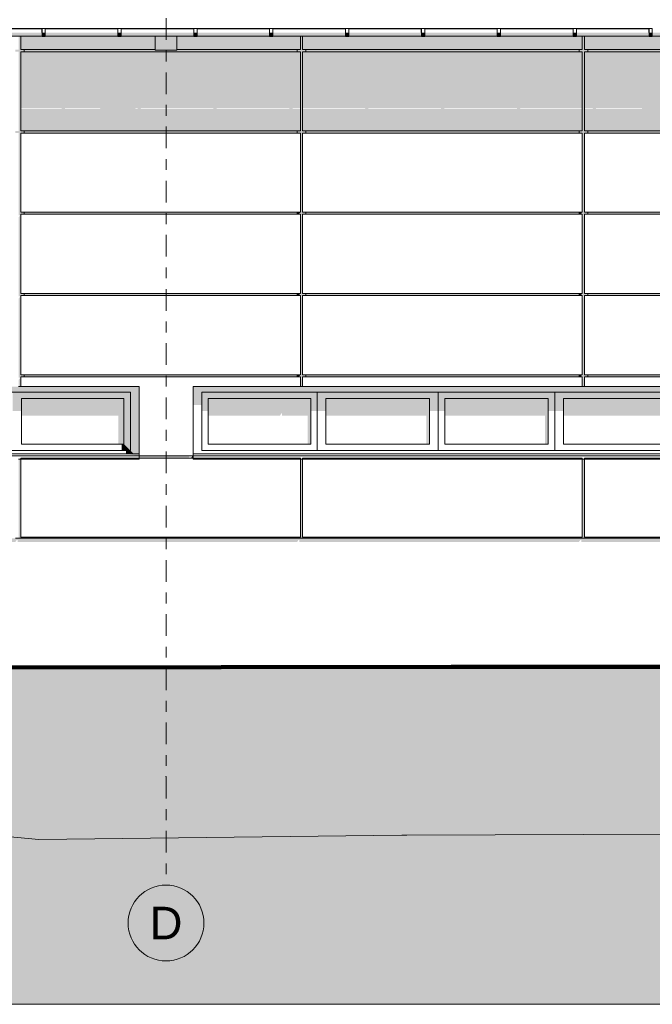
# Model space of a CAD drawing. Header units: metres. Extents: x -111 to -1, y -8 to 26.
# Tile 944 of 1056: x -34 to -28, y -3 to 6. Entities that reach past the tile are written whole.
import ezdxf
from ezdxf.enums import TextEntityAlignment as Align

# ---------------------------------------------------------------- set-up
doc = ezdxf.new("R2010")
doc.units = ezdxf.units.M
doc.header["$MEASUREMENT"] = 0
doc.linetypes.add('Raster', pattern=[0.4, 0.2, -0.1, 0, -0.1])
for name, color, linetype in [('10 Fassade', 7, 'Continuous'), ('10 Wand außen', 7, 'Continuous'), ('20 Träger', 7, 'Continuous'), ('30 Dachaufbau', 7, 'Continuous'), ('30 Dachentwässerung', 7, 'Continuous'), ('60 Auffüllung gesamt', 7, 'Continuous'), ('60 Gelände 2D Übersicht', 7, 'Continuous'), ('60 Gelände Hänle', 7, 'Continuous'), ('90 Achsraster', 7, 'Continuous'), ('94 Genehmigungsplanung Bemaßung', 7, 'Continuous')]:
    doc.layers.add(name, color=color, linetype=linetype)
doc.styles.add('ERSTELLTER_STIL_1', font='arial.ttf')
doc.styles.add('ERSTELLTER_STIL_2', font='arial.ttf')
doc.dimstyles.new('ERSTELLTER_STIL__1', dxfattribs={"dimtxt": 0.25, "dimasz": 0.19, "dimexe": 0.18, "dimexo": 0.1, "dimgap": 0, "dimtad": 1, "dimtih": 1, "dimtoh": 1, "dimzin": 0, "dimdsep": 46, "dimtxsty": 'ERSTELLTER_STIL_2', "dimblk": 'ARROWHEAD_6', "dimblk1": 'ARROWHEAD_6', "dimblk2": 'ARROWHEAD_6', "dimcen": 0.09, "dimclrd": 7, "dimclre": 7, "dimclrt": 7, "dimazin": 0, "dimtfac": 1, "dimtdec": 4, "dimtmove": 0, "dimatfit": 3, "dimfxl": 1, "dimtolj": 1, "dimtzin": 0, "dimarcsym": 0})
pattern_1 = [(45, (-27236.1321, 0), (-0.2121320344, 0.2121320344), []), (45, (-27236.2028, 0.0707), (-0.424264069, 0.424264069), []), (45, (-27236.2735, 0.1414), (-0.424264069, 0.424264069), []), (135, (-27236.34423, 0.21213), (0.07071067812, 0.07071067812), [0.3, -0.3])]

# ---------------------------------------------------------------- blocks, each defined once
blk = doc.blocks.new('Standard-Rastermarker[6]_1', base_point=(-32.7511, 10))
at = {"layer": '90 Achsraster', "color": 14, "linetype": 'Raster', "lineweight": 18, "true_color": 0xa80000}
for p, q in [((-32.7511, 9), (-32.7511, -1)), ((-32.7511, -1), (-32.7511, -2))]:
    blk.add_line(p, q, dxfattribs=at)
at = {"layer": '90 Achsraster', "color": 14, "linetype": 'Continuous', "lineweight": 18, "true_color": 0xa80000, "flags": 128}
blk.add_lwpolyline([(-32.7511, -2.7, 1), (-32.7511, -2, 1)], format="xyb", close=True, dxfattribs=at)
at = {"layer": '90 Achsraster', "color": 14, "linetype": 'Raster', "lineweight": 18, "true_color": 0xa80000}
blk.add_point((-32.7511, -1), dxfattribs=at)
blk.add_point((-32.7511, -1), dxfattribs=at)
at = {"layer": '90 Achsraster', "color": 14, "lineweight": 18, "true_color": 0xa80000, "style": 'ERSTELLTER_STIL_1'}
for tag, p in [('AC_MarkerText_1_0', (-32.7511, 10.5)), ('AC_MarkerText_1_1', (-32.7511, -2.2))]:
    blk.add_attdef(tag, text='', height=0.3, rotation=360, dxfattribs=at).set_placement(p, align=Align.TOP_CENTER)
blk = doc.blocks.new('*D128', base_point=(-27236.1321, 0))
at = {"layer": '94 Genehmigungsplanung Bemaßung', "color": 7, "linetype": 'Continuous', "lineweight": 13}
for p, q in [((-58.1625, 9.3843), (-58.1625, 9.7593)), ((-17.3411, 9.3843), (-17.3411, 9.7593)), ((-58.0625, 9.6718), (-58.2625, 9.4718)), ((-17.2411, 9.6718), (-17.4411, 9.4718)), ((-58.3125, 9.5718), (-58.1625, 9.5718)), ((-58.1625, 9.5718), (-17.3411, 9.5718))]:
    blk.add_line(p, q, dxfattribs=at)
at = {"layer": '94 Genehmigungsplanung Bemaßung', "color": 7, "lineweight": 13, "insert": (-38.1808, 9.6218), "char_height": 0.25, "attachment_point": 7, "style": 'ERSTELLTER_STIL_2'}
blk.add_mtext('\\A1;{\\pql;\\fArial|b0|i0|c0|p0;\\W1.000000;40,82}', dxfattribs=at)
blk = doc.blocks.new('ARROWHEAD_6')
at = {"color": 0, "linetype": 'Continuous', "lineweight": 0}
for p, q in [((-0.5, -0.5), (0.5, 0.5)), ((0, 0), (-1, 0))]:
    blk.add_line(p, q, dxfattribs=at)

msp = doc.modelspace()

# ---------------------------------------------------------------- hatches: boundary and pattern name
at = {"layer": '10 Fassade', "linetype": 'Continuous', "lineweight": 0, "true_color": 0x000000}
for points in [[(-34.1411, 4.94), (-34.1111, 4.94), (-34.1111, 4.916), (-34.1081, 4.916), (-34.1111, 4.9117), (-34.1111, 4.21), (-34.1111, 4.19), (-34.1111, 4.1817), (-34.0969, 4.1817), (-34.1111, 4.1617), (-34.1111, 3.46), (-34.1111, 3.44), (-34.1111, 3.4317), (-34.0969, 3.4317), (-34.1111, 3.4117), (-34.1111, 2.71), (-34.1111, 2.69), (-34.1111, 2.6817), (-34.0969, 2.6817), (-34.1111, 2.6617), (-34.1111, 2.6), (-34.0911, 2.6), (-34.0911, 2.69), (-34.0611, 2.69), (-34.0611, 2.71), (-34.0911, 2.71), (-34.0911, 3.44), (-34.0611, 3.44), (-34.0611, 3.46), (-34.0911, 3.46), (-34.0911, 4.19), (-34.0611, 4.19), (-34.0611, 4.21), (-34.0911, 4.21), (-34.0911, 4.94), (-34.0611, 4.94), (-34.0611, 4.96), (-34.0911, 4.96), (-34.0911, 5.69), (-34.0611, 5.69), (-34.0611, 5.71), (-34.0911, 5.71), (-34.0911, 5.8324), (-34.1111, 5.8324), (-34.1111, 5.71), (-34.1411, 5.71), (-34.1411, 5.69), (-34.1111, 5.69), (-34.1111, 4.96), (-34.1411, 4.96)], [(-34.0911, 5.9044), (-34.1111, 5.9044), (-34.1111, 5.9024), (-34.0911, 5.9024)], [(-34.0911, 5.9024), (-33.895, 5.9024), (-33.895, 5.9044), (-34.0911, 5.9044)], [(-33.895, 5.8324), (-34.0911, 5.8324), (-34.0911, 5.71), (-32.8511, 5.71), (-32.8511, 5.8324), (-33.165, 5.8324), (-33.165, 5.8304), (-33.195, 5.8304), (-33.195, 5.8324), (-33.865, 5.8324), (-33.865, 5.8304), (-33.895, 5.8304)], [(-33.865, 5.9044), (-33.865, 5.9024), (-33.195, 5.9024), (-33.195, 5.9044)], [(-32.8511, 5.9044), (-33.165, 5.9044), (-33.165, 5.9024), (-32.8511, 5.9024)], [(-32.6511, 5.9024), (-32.495, 5.9024), (-32.495, 5.9044), (-32.6511, 5.9044)], [(-32.6511, 5.8324), (-32.6511, 5.71), (-31.5111, 5.71), (-31.5111, 5.8324), (-31.765, 5.8324), (-31.765, 5.8304), (-31.795, 5.8304), (-31.795, 5.8324), (-32.465, 5.8324), (-32.465, 5.8304), (-32.495, 5.8304), (-32.495, 5.8324)], [(-32.465, 5.9044), (-32.465, 5.9024), (-31.795, 5.9024), (-31.795, 5.9044)], [(-31.765, 5.9024), (-31.5111, 5.9024), (-31.5111, 5.9044), (-31.765, 5.9044)], [(-31.5411, 4.94), (-31.5111, 4.94), (-31.5111, 4.916), (-31.5081, 4.916), (-31.5111, 4.9117), (-31.5111, 4.21), (-31.5111, 4.19), (-31.5111, 4.1817), (-31.4969, 4.1817), (-31.5111, 4.1617), (-31.5111, 3.46), (-31.5111, 3.44), (-31.5111, 3.4317), (-31.4969, 3.4317), (-31.5111, 3.4117), (-31.5111, 2.71), (-31.5111, 2.69), (-31.5111, 2.6817), (-31.4969, 2.6817), (-31.5111, 2.6617), (-31.5111, 2.6), (-31.4911, 2.6), (-31.4911, 2.69), (-31.4611, 2.69), (-31.4611, 2.71), (-31.4911, 2.71), (-31.4911, 3.44), (-31.4611, 3.44), (-31.4611, 3.46), (-31.4911, 3.46), (-31.4911, 4.19), (-31.4611, 4.19), (-31.4611, 4.21), (-31.4911, 4.21), (-31.4911, 4.94), (-31.4611, 4.94), (-31.4611, 4.96), (-31.4911, 4.96), (-31.4911, 5.69), (-31.4611, 5.69), (-31.4611, 5.71), (-31.4911, 5.71), (-31.4911, 5.8324), (-31.5111, 5.8324), (-31.5111, 5.71), (-31.5411, 5.71), (-31.5411, 5.69), (-31.5111, 5.69), (-31.5111, 4.96), (-31.5411, 4.96)], [(-31.4911, 5.9044), (-31.5111, 5.9044), (-31.5111, 5.9024), (-31.4911, 5.9024)], [(-31.095, 5.9044), (-31.4911, 5.9044), (-31.4911, 5.9024), (-31.095, 5.9024)], [(-31.4911, 5.71), (-28.9111, 5.71), (-28.9111, 5.8324), (-28.965, 5.8324), (-28.965, 5.8304), (-28.995, 5.8304), (-28.995, 5.8324), (-29.665, 5.8324), (-29.665, 5.8304), (-29.695, 5.8304), (-29.695, 5.8324), (-30.365, 5.8324), (-30.365, 5.8304), (-30.395, 5.8304), (-30.395, 5.8324), (-31.065, 5.8324), (-31.065, 5.8304), (-31.095, 5.8304), (-31.095, 5.8324), (-31.4911, 5.8324)], [(-31.065, 5.9044), (-31.065, 5.9024), (-30.395, 5.9024), (-30.395, 5.9044)], [(-29.695, 5.9044), (-30.365, 5.9044), (-30.365, 5.9024), (-29.695, 5.9024)], [(-29.665, 5.9044), (-29.665, 5.9024), (-28.995, 5.9024), (-28.995, 5.9044)], [(-28.965, 5.9044), (-28.965, 5.9024), (-28.9111, 5.9024), (-28.9111, 5.9044)], [(-28.9411, 4.94), (-28.9111, 4.94), (-28.9111, 4.916), (-28.9081, 4.916), (-28.9111, 4.9117), (-28.9111, 4.21), (-28.9111, 4.19), (-28.9111, 4.1817), (-28.8969, 4.1817), (-28.9111, 4.1617), (-28.9111, 3.46), (-28.9111, 3.44), (-28.9111, 3.4317), (-28.8969, 3.4317), (-28.9111, 3.4117), (-28.9111, 2.71), (-28.9111, 2.69), (-28.9111, 2.6817), (-28.8969, 2.6817), (-28.9111, 2.6617), (-28.9111, 2.6), (-28.8911, 2.6), (-28.8911, 2.69), (-28.8611, 2.69), (-28.8611, 2.71), (-28.8911, 2.71), (-28.8911, 3.44), (-28.8611, 3.44), (-28.8611, 3.46), (-28.8911, 3.46), (-28.8911, 4.19), (-28.8611, 4.19), (-28.8611, 4.21), (-28.8911, 4.21), (-28.8911, 4.94), (-28.8611, 4.94), (-28.8611, 4.96), (-28.8911, 4.96), (-28.8911, 5.69), (-28.8611, 5.69), (-28.8611, 5.71), (-28.8911, 5.71), (-28.8911, 5.8324), (-28.9111, 5.8324), (-28.9111, 5.71), (-28.9411, 5.71), (-28.9411, 5.69), (-28.9111, 5.69), (-28.9111, 4.96), (-28.9411, 4.96)], [(-28.8911, 5.9044), (-28.9111, 5.9044), (-28.9111, 5.9024), (-28.8911, 5.9024)], [(-28.295, 5.9044), (-28.8911, 5.9044), (-28.8911, 5.9024), (-28.295, 5.9024)], [(-28.295, 5.8324), (-28.8911, 5.8324), (-28.8911, 5.71), (-27.8511, 5.71), (-27.8511, 5.8324), (-28.265, 5.8324), (-28.265, 5.8304), (-28.295, 5.8304)], [(-28.265, 5.9044), (-28.265, 5.9024), (-27.8511, 5.9024), (-27.8511, 5.9044)], [(-32.8511, 5.71), (-34.0611, 5.71), (-34.0611, 5.69), (-31.5411, 5.69), (-31.5411, 5.71), (-32.6511, 5.71), (-32.6511, 5.7062), (-32.8511, 5.7062)], [(-31.4611, 5.71), (-31.4611, 5.69), (-28.9411, 5.69), (-28.9411, 5.71)], [(-28.8611, 5.69), (-26.3411, 5.69), (-26.3411, 5.71), (-27.6511, 5.71), (-27.6511, 5.7062), (-27.8511, 5.7062), (-27.8511, 5.71), (-28.8611, 5.71)], [(-34.0611, 4.94), (-31.5411, 4.94), (-31.5411, 4.96), (-34.0611, 4.96)], [(-33.8515, 4.94), (-33.8512, 4.9393), (-33.8212, 4.9393), (-33.8196, 4.94)], [(-33.1196, 4.94), (-33.1515, 4.94), (-33.1512, 4.9393), (-33.1212, 4.9393)], [(-32.4515, 4.94), (-32.4512, 4.9393), (-32.4212, 4.9393), (-32.4196, 4.94)], [(-31.7196, 4.94), (-31.7515, 4.94), (-31.7512, 4.9393), (-31.7212, 4.9393)], [(-31.4611, 4.94), (-28.9411, 4.94), (-28.9411, 4.96), (-31.4611, 4.96)], [(-31.0196, 4.94), (-31.0515, 4.94), (-31.0512, 4.9393), (-31.0212, 4.9393)], [(-30.3196, 4.94), (-30.3515, 4.94), (-30.3512, 4.9393), (-30.3212, 4.9393)], [(-29.6515, 4.94), (-29.6512, 4.9393), (-29.6212, 4.9393), (-29.6196, 4.94)], [(-28.9196, 4.94), (-28.9515, 4.94), (-28.9512, 4.9393), (-28.9212, 4.9393)], [(-28.8611, 4.96), (-28.8611, 4.94), (-26.3411, 4.94), (-26.3411, 4.96)], [(-34.0611, 4.19), (-31.5411, 4.19), (-31.5411, 4.21), (-34.0611, 4.21)], [(-31.5411, 4.19), (-31.5252, 4.19), (-31.5111, 4.21), (-31.5411, 4.21)], [(-28.9411, 4.21), (-31.4611, 4.21), (-31.4611, 4.19), (-28.9411, 4.19)], [(-28.9411, 4.19), (-28.9252, 4.19), (-28.9111, 4.21), (-28.9411, 4.21)], [(-26.3411, 4.21), (-28.8611, 4.21), (-28.8611, 4.19), (-26.3411, 4.19)], [(-34.0611, 3.46), (-34.0611, 3.44), (-31.5411, 3.44), (-31.5411, 3.46)], [(-31.5411, 3.46), (-31.5411, 3.44), (-31.5252, 3.44), (-31.5111, 3.46)], [(-31.4611, 3.44), (-28.9411, 3.44), (-28.9411, 3.46), (-31.4611, 3.46)], [(-28.9111, 3.46), (-28.9411, 3.46), (-28.9411, 3.44), (-28.9252, 3.44)], [(-28.8611, 3.46), (-28.8611, 3.44), (-26.3411, 3.44), (-26.3411, 3.46)], [(-34.0611, 2.69), (-31.5411, 2.69), (-31.5411, 2.71), (-34.0611, 2.71)], [(-31.5111, 2.71), (-31.5411, 2.71), (-31.5411, 2.69), (-31.5252, 2.69)], [(-31.4611, 2.71), (-31.4611, 2.69), (-28.9411, 2.69), (-28.9411, 2.71)], [(-28.9111, 2.71), (-28.9411, 2.71), (-28.9411, 2.69), (-28.9252, 2.69)], [(-26.3411, 2.71), (-28.8611, 2.71), (-28.8611, 2.69), (-26.3411, 2.69)], [(-34.1111, 1.21), (-34.1111, 1.2), (-34.0611, 1.2), (-34.0611, 1.21), (-34.0911, 1.21), (-34.0911, 1.93), (-34.1111, 1.93)], [(-32.9997, 1.96), (-32.9997, 1.94), (-32.5406, 1.94), (-32.5406, 1.96)], [(-32.5074, 1.96), (-32.52, 1.94), (-32.5011, 1.94), (-32.5011, 1.96)], [(-31.5111, 1.21), (-31.5111, 1.2), (-31.4611, 1.2), (-31.4611, 1.21), (-31.4911, 1.21), (-31.4911, 1.93), (-31.5111, 1.93)], [(-28.9111, 1.21), (-28.9111, 1.2), (-28.8611, 1.2), (-28.8611, 1.21), (-28.8911, 1.21), (-28.8911, 1.93), (-28.9111, 1.93)], [(-34.0611, 1.2), (-31.5411, 1.2), (-31.5411, 1.21), (-34.0611, 1.21)], [(-31.5411, 1.2), (-31.5182, 1.2), (-31.5111, 1.21), (-31.5411, 1.21)], [(-31.4611, 1.21), (-31.4611, 1.2), (-28.9411, 1.2), (-28.9411, 1.21)], [(-28.9411, 1.2), (-28.9182, 1.2), (-28.9111, 1.21), (-28.9411, 1.21)], [(-28.8611, 1.2), (-26.3411, 1.2), (-26.3411, 1.21), (-28.8611, 1.21)]]:
    msp.add_hatch(color=18, dxfattribs=at).paths.add_polyline_path(points)
h = msp.add_hatch(color=18, dxfattribs=at)
h.paths.add_polyline_path([(-31.5111, 5.69), (-34.0911, 5.69), (-34.0911, 5.1716), (-33.7131, 5.1716), (-33.7146, 5.164), (-34.0911, 5.164), (-34.0911, 4.96), (-31.5111, 4.96), (-31.5111, 5.164), (-31.5846, 5.164), (-31.5831, 5.1716), (-31.5111, 5.1716)])
h.paths.add_polyline_path([(-33.6846, 5.164), (-33.6831, 5.1716), (-33.3594, 5.1716), (-33.3584, 5.164)], flags=0)
h.paths.add_polyline_path([(-33.0365, 5.164), (-33.0312, 5.1716), (-33.0131, 5.1716), (-33.0146, 5.164)], flags=0)
h.paths.add_polyline_path([(-32.3146, 5.164), (-32.9846, 5.164), (-32.9831, 5.1716), (-32.3131, 5.1716)], flags=0)
h.paths.add_polyline_path([(-31.6146, 5.164), (-32.2846, 5.164), (-32.2831, 5.1716), (-31.6131, 5.1716)], flags=0)
h = msp.add_hatch(color=18, dxfattribs=at)
h.paths.add_polyline_path([(-31.4911, 5.69), (-31.4911, 5.1716), (-30.9131, 5.1716), (-30.9146, 5.164), (-31.4911, 5.164), (-31.4911, 4.96), (-28.9111, 4.96), (-28.9111, 5.164), (-29.4846, 5.164), (-29.4831, 5.1716), (-28.9111, 5.1716), (-28.9111, 5.69)])
h.paths.add_polyline_path([(-30.2146, 5.164), (-30.8846, 5.164), (-30.8831, 5.1716), (-30.2131, 5.1716)], flags=0)
h.paths.add_polyline_path([(-29.5146, 5.164), (-30.1846, 5.164), (-30.1831, 5.1716), (-29.5131, 5.1716)], flags=0)
h = msp.add_hatch(color=18, dxfattribs=at)
h.paths.add_polyline_path([(-28.8911, 5.1716), (-28.8131, 5.1716), (-28.8146, 5.164), (-28.8911, 5.164), (-28.8911, 4.96), (-26.3111, 4.96), (-26.3111, 5.164), (-26.6846, 5.164), (-26.6831, 5.1716), (-26.3111, 5.1716), (-26.3111, 5.69), (-28.8911, 5.69)])
h.paths.add_polyline_path([(-28.7846, 5.164), (-28.7831, 5.1716), (-28.3594, 5.1716), (-28.3584, 5.164)], flags=0)
h.paths.add_polyline_path([(-27.4146, 5.164), (-28.0365, 5.164), (-28.0312, 5.1716), (-27.4131, 5.1716)], flags=0)
h.paths.add_polyline_path([(-27.3846, 5.164), (-27.3831, 5.1716), (-26.7131, 5.1716), (-26.7146, 5.164)], flags=0)
at = {"layer": '10 Wand außen', "linetype": 'Continuous', "lineweight": 0, "true_color": 0x000000}
for points in [[(-37.4711, 2.6), (-37.4211, 2.55), (-33.0797, 2.55), (-33.0297, 2.6)], [(-33.0797, 2.55), (-34.165, 2.55), (-34.085, 2.49), (-33.1397, 2.49)], [(-34.085, 2.49), (-34.165, 2.55), (-34.165, 2.3737), (-34.085, 2.3737)], [(-33.0797, 2.01), (-33.0797, 2.55), (-33.1397, 2.49), (-33.1397, 2.07)], [(-33.0797, 2.55), (-33.0797, 2.01), (-33.0497, 1.98), (-32.9997, 1.98), (-32.9997, 2.6), (-33.0297, 2.6)], [(-32.5011, 2.4303), (-32.4211, 2.4303), (-32.4211, 2.55), (-32.4711, 2.6), (-32.5011, 2.6)], [(-32.4711, 2.6), (-32.4211, 2.55), (-28.0797, 2.55), (-28.0297, 2.6)], [(-31.3557, 2.55), (-32.4211, 2.55), (-32.3611, 2.49), (-31.4157, 2.49)], [(-32.4211, 2.3737), (-32.3611, 2.3737), (-32.3611, 2.49), (-32.4211, 2.55)], [(-31.3557, 2.55), (-31.4157, 2.49), (-31.4157, 2.3737), (-31.3557, 2.3737)], [(-31.3557, 2.55), (-31.2757, 2.49), (-30.3204, 2.49), (-30.2404, 2.55)], [(-31.3557, 2.3737), (-31.2757, 2.3737), (-31.2757, 2.49), (-31.3557, 2.55)], [(-30.2404, 2.55), (-30.3204, 2.49), (-30.3204, 2.3737), (-30.2404, 2.3737)], [(-29.165, 2.55), (-30.2404, 2.55), (-30.1804, 2.49), (-29.225, 2.49)], [(-30.2404, 2.55), (-30.2404, 2.3737), (-30.1804, 2.3737), (-30.1804, 2.49)], [(-29.165, 2.55), (-29.225, 2.49), (-29.225, 2.3737), (-29.165, 2.3737)], [(-28.0797, 2.55), (-29.165, 2.55), (-29.085, 2.49), (-28.1397, 2.49)], [(-29.085, 2.49), (-29.165, 2.55), (-29.165, 2.3737), (-29.085, 2.3737)], [(-33.1397, 2.49), (-34.085, 2.49), (-34.085, 2.3313), (-33.1897, 2.3313), (-33.1897, 2.07), (-33.1397, 2.07)], [(-31.4157, 2.49), (-32.3611, 2.49), (-32.3611, 2.3313), (-31.7011, 2.3313), (-31.6811, 2.3596), (-31.6811, 2.3313), (-31.4457, 2.3313), (-31.4457, 2.07), (-31.4157, 2.07)], [(-30.3204, 2.49), (-31.2757, 2.49), (-31.2757, 2.3313), (-30.3504, 2.3313), (-30.3504, 2.07), (-30.3204, 2.07)], [(-30.1804, 2.49), (-30.1804, 2.3313), (-29.255, 2.3313), (-29.255, 2.07), (-29.225, 2.07), (-29.225, 2.49)], [(-28.1397, 2.49), (-29.085, 2.49), (-29.085, 2.354), (-29.0811, 2.3596), (-29.0811, 2.3313), (-28.1897, 2.3313), (-28.1897, 2.07), (-28.1397, 2.07)], [(-33.1597, 2.07), (-33.1597, 2.01), (-33.0797, 2.01), (-33.1397, 2.07)], [(-33.1197, 2.01), (-33.1197, 1.98), (-33.0497, 1.98), (-33.0797, 2.01)], [(-32.9997, 1.94), (-34.0911, 1.94), (-34.0911, 1.93), (-32.9997, 1.93)], [(-33.1197, 1.98), (-32.9997, 1.96), (-32.9997, 1.98)], [(-31.2595, 1.94), (-31.2454, 1.93), (-28.9111, 1.93), (-28.9111, 1.94)], [(-27.9997, 1.94), (-28.8911, 1.94), (-28.8911, 1.93), (-27.9997, 1.93)], [(-37.7011, 1.2), (-37.7011, 1.1676), (-36.7411, 1.1676), (-36.7282, 1.1859), (-36.7211, 1.1859), (-36.7211, 1.1676), (-34.1411, 1.1676), (-34.1282, 1.1859), (-34.1211, 1.1859), (-34.1211, 1.1676), (-31.5411, 1.1676), (-31.5282, 1.1859), (-31.5211, 1.1859), (-31.5211, 1.1676), (-28.9411, 1.1676), (-28.9282, 1.1859), (-28.9211, 1.1859), (-28.9211, 1.1676), (-26.3411, 1.1676), (-26.3282, 1.1859), (-26.3211, 1.1859), (-26.3211, 1.1676), (-23.7411, 1.1676), (-23.7282, 1.1859), (-23.7211, 1.1859), (-23.7211, 1.1676), (-21.1411, 1.1676), (-21.1282, 1.1859), (-21.1211, 1.1859), (-21.1211, 1.1676), (-18.5411, 1.1676), (-18.5282, 1.1859), (-18.5211, 1.1859), (-18.5211, 1.1676), (-17.924, 1.1676), (-17.924, 0.1506), (-17.9269, 0.1451), (-17.9269, 0.0882), (-17.924, 0.0867), (-17.924, -0.0005), (-17.7874, -0.0005), (-17.7874, 0), (-17.8011, 0), (-17.8011, 0.3), (-17.8411, 0.3), (-17.8411, 0.33), (-17.8011, 0.33), (-17.8011, 1.2)]]:
    msp.add_hatch(color=18, dxfattribs=at).paths.add_polyline_path(points)
at = {"layer": '20 Träger', "linetype": 'Continuous', "lineweight": 0, "true_color": 0x000000}
for points in [[(-32.6511, 5.9044), (-32.8511, 5.9044), (-32.8511, 5.9024), (-32.6511, 5.9024)], [(-32.8511, 5.7062), (-32.6511, 5.7062), (-32.6511, 5.8324), (-32.8511, 5.8324)]]:
    msp.add_hatch(color=18, dxfattribs=at).paths.add_polyline_path(points)
at = {"layer": '30 Dachentwässerung', "linetype": 'Continuous', "lineweight": 0, "true_color": 0x000000}
for points in [[(-34.565, 5.8418), (-33.895, 5.8418), (-33.895, 5.8674), (-34.565, 5.8674)], [(-34.565, 5.8418), (-34.565, 5.8324), (-33.895, 5.8324), (-33.895, 5.8418)], [(-33.895, 5.8965), (-33.9005, 5.8965), (-33.9005, 5.8674), (-33.895, 5.8674)], [(-33.895, 5.8403), (-33.865, 5.8403), (-33.865, 5.8674), (-33.895, 5.8674)], [(-33.895, 5.8304), (-33.865, 5.8304), (-33.865, 5.8403), (-33.895, 5.8403)], [(-33.865, 5.8418), (-33.195, 5.8418), (-33.195, 5.8674), (-33.865, 5.8674)], [(-33.865, 5.8418), (-33.865, 5.8324), (-33.195, 5.8324), (-33.195, 5.8418)], [(-33.195, 5.8965), (-33.2005, 5.8965), (-33.2005, 5.8674), (-33.195, 5.8674)], [(-33.195, 5.8403), (-33.165, 5.8403), (-33.165, 5.8674), (-33.195, 5.8674)], [(-33.195, 5.8304), (-33.165, 5.8304), (-33.165, 5.8403), (-33.195, 5.8403)], [(-33.165, 5.8418), (-32.495, 5.8418), (-32.495, 5.8674), (-33.165, 5.8674)], [(-33.165, 5.8324), (-32.495, 5.8324), (-32.495, 5.8418), (-33.165, 5.8418)], [(-32.495, 5.8965), (-32.5005, 5.8965), (-32.5005, 5.8674), (-32.495, 5.8674)], [(-32.495, 5.8403), (-32.465, 5.8403), (-32.465, 5.8674), (-32.495, 5.8674)], [(-32.495, 5.8304), (-32.465, 5.8304), (-32.465, 5.8403), (-32.495, 5.8403)], [(-32.465, 5.8418), (-31.795, 5.8418), (-31.795, 5.8674), (-32.465, 5.8674)], [(-32.465, 5.8324), (-31.795, 5.8324), (-31.795, 5.8418), (-32.465, 5.8418)], [(-31.795, 5.8965), (-31.8005, 5.8965), (-31.8005, 5.8674), (-31.795, 5.8674)], [(-31.795, 5.8403), (-31.765, 5.8403), (-31.765, 5.8674), (-31.795, 5.8674)], [(-31.795, 5.8304), (-31.765, 5.8304), (-31.765, 5.8403), (-31.795, 5.8403)], [(-31.765, 5.8418), (-31.095, 5.8418), (-31.095, 5.8674), (-31.765, 5.8674)], [(-31.765, 5.8418), (-31.765, 5.8324), (-31.095, 5.8324), (-31.095, 5.8418)], [(-31.1005, 5.8965), (-31.1005, 5.8674), (-31.095, 5.8674), (-31.095, 5.8965)], [(-31.095, 5.8403), (-31.065, 5.8403), (-31.065, 5.8674), (-31.095, 5.8674)], [(-31.095, 5.8304), (-31.065, 5.8304), (-31.065, 5.8403), (-31.095, 5.8403)], [(-31.065, 5.8418), (-30.395, 5.8418), (-30.395, 5.8674), (-31.065, 5.8674)], [(-31.065, 5.8324), (-30.395, 5.8324), (-30.395, 5.8418), (-31.065, 5.8418)], [(-30.395, 5.8965), (-30.4005, 5.8965), (-30.4005, 5.8674), (-30.395, 5.8674)], [(-30.395, 5.8403), (-30.365, 5.8403), (-30.365, 5.8674), (-30.395, 5.8674)], [(-30.395, 5.8304), (-30.365, 5.8304), (-30.365, 5.8403), (-30.395, 5.8403)], [(-30.365, 5.8674), (-30.365, 5.8418), (-29.695, 5.8418), (-29.695, 5.8674)], [(-30.365, 5.8324), (-29.695, 5.8324), (-29.695, 5.8418), (-30.365, 5.8418)], [(-29.695, 5.8965), (-29.7005, 5.8965), (-29.7005, 5.8674), (-29.695, 5.8674)], [(-29.695, 5.8403), (-29.665, 5.8403), (-29.665, 5.8674), (-29.695, 5.8674)], [(-29.695, 5.8304), (-29.665, 5.8304), (-29.665, 5.8403), (-29.695, 5.8403)], [(-28.995, 5.8674), (-29.665, 5.8674), (-29.665, 5.8418), (-28.995, 5.8418)], [(-28.995, 5.8418), (-29.665, 5.8418), (-29.665, 5.8324), (-28.995, 5.8324)], [(-28.995, 5.8965), (-29.0005, 5.8965), (-29.0005, 5.8674), (-28.995, 5.8674)], [(-28.995, 5.8403), (-28.965, 5.8403), (-28.965, 5.8674), (-28.995, 5.8674)], [(-28.995, 5.8304), (-28.965, 5.8304), (-28.965, 5.8403), (-28.995, 5.8403)], [(-28.295, 5.8674), (-28.965, 5.8674), (-28.965, 5.8418), (-28.295, 5.8418)], [(-28.295, 5.8418), (-28.965, 5.8418), (-28.965, 5.8324), (-28.295, 5.8324)], [(-28.295, 5.8965), (-28.3005, 5.8965), (-28.3005, 5.8674), (-28.295, 5.8674)], [(-28.295, 5.8403), (-28.265, 5.8403), (-28.265, 5.8674), (-28.295, 5.8674)], [(-28.295, 5.8304), (-28.265, 5.8304), (-28.265, 5.8403), (-28.295, 5.8403)], [(-28.265, 5.8418), (-27.595, 5.8418), (-27.595, 5.8674), (-28.265, 5.8674)], [(-28.265, 5.8324), (-27.595, 5.8324), (-27.595, 5.8418), (-28.265, 5.8418)]]:
    msp.add_hatch(color=18, dxfattribs=at).paths.add_polyline_path(points)
at = {"layer": '60 Auffüllung gesamt', "linetype": 'Continuous', "lineweight": 18, "true_color": 0xffa8a8}
h = msp.add_hatch(dxfattribs=at)
h.set_pattern_fill('Boden__gewachsen_0001', color=21, style=0, pattern_type=2)
h.set_pattern_definition(pattern_1)
h.paths.add_polyline_path([(-111.2436, -0.8438), (-111.2436, -1.5701), (-104.7799, -1.5203), (-101.3177, -1.5261), (-81.1349, -1.6859), (-78.0305, -1.6923), (-73.0924, -1.2973), (-53.2761, -1.4627), (-37.9393, -1.2031), (-33.9251, -1.5799), (-30.5758, -1.539), (-30.5297, -1.5398), (-18.2829, -1.4943), (-18.1757, -1.4963), (-18.0684, -1.4982), (-17.9612, -1.5002), (-17.8543, -1.5021), (-17.7478, -1.5041), (-10.3433, -1.3808), (-2.348, -1.2492), (-2.348, -2.5), (-2.3419, -2.5), (-2.3419, -0.5242), (-2.7288, -0.5145), (-3.1755, -0.498), (-3.1746, -0.4985), (-3.1746, -0.5015), (-3.1772, -0.503), (-3.1798, -0.5015), (-3.1798, -0.4985), (-3.1787, -0.4979), (-3.1872, -0.4976), (-3.1856, -0.4985), (-3.1856, -0.5015), (-3.1882, -0.503), (-3.1908, -0.5015), (-3.1908, -0.4985), (-3.1891, -0.4975), (-16.6165, 0), (-17.1837, 0), (-17.2367, -0.0004), (-60.0718, -0.0088), (-60.9134, 0), (-63.3853, 0), (-64.4135, -0.0089), (-107.7138, -0.0237), (-108.6391, -0.0237), (-108.9048, -0.0619)])
h.paths.add_polyline_path([(-10.9938, -0.3652), (-10.9964, -0.3637), (-10.9964, -0.3607), (-10.9938, -0.3592), (-10.9912, -0.3607), (-10.9912, -0.3637)], flags=0)
h.paths.add_polyline_path([(-10.9964, -0.7607), (-10.9938, -0.7592), (-10.9912, -0.7607), (-10.9912, -0.7637), (-10.9938, -0.7652), (-10.9964, -0.7637)], flags=0)
h.paths.add_polyline_path([(-10.9938, -0.5652), (-10.9964, -0.5637), (-10.9964, -0.5607), (-10.9938, -0.5592), (-10.9912, -0.5607), (-10.9912, -0.5637)], flags=0)
h.paths.add_polyline_path([(-10.9854, -0.3607), (-10.9828, -0.3592), (-10.9802, -0.3607), (-10.9802, -0.3637), (-10.9828, -0.3652), (-10.9854, -0.3637)], flags=0)
h.paths.add_polyline_path([(-10.9828, -0.5652), (-10.9854, -0.5637), (-10.9854, -0.5607), (-10.9828, -0.5592), (-10.9802, -0.5607), (-10.9802, -0.5637)], flags=0)
h.paths.add_polyline_path([(-10.9854, -0.7637), (-10.9854, -0.7607), (-10.9828, -0.7592), (-10.9802, -0.7607), (-10.9802, -0.7637), (-10.9828, -0.7652)], flags=0)
h.paths.add_polyline_path([(-3.1908, -1.0985), (-3.1882, -1.097), (-3.1856, -1.0985), (-3.1856, -1.1015), (-3.1882, -1.103), (-3.1908, -1.1015)], flags=0)
h.paths.add_polyline_path([(-3.1908, -0.8985), (-3.1882, -0.897), (-3.1856, -0.8985), (-3.1856, -0.9015), (-3.1882, -0.903), (-3.1908, -0.9015)], flags=0)
h.paths.add_polyline_path([(-3.1882, -0.703), (-3.1908, -0.7015), (-3.1908, -0.6985), (-3.1882, -0.697), (-3.1856, -0.6985), (-3.1856, -0.7015)], flags=0)
h.paths.add_polyline_path([(-3.1772, -0.703), (-3.1798, -0.7015), (-3.1798, -0.6985), (-3.1772, -0.697), (-3.1746, -0.6985), (-3.1746, -0.7015)], flags=0)
h.paths.add_polyline_path([(-3.1798, -1.1015), (-3.1798, -1.0985), (-3.1772, -1.097), (-3.1746, -1.0985), (-3.1746, -1.1015), (-3.1772, -1.103)], flags=0)
h.paths.add_polyline_path([(-3.1798, -0.9015), (-3.1798, -0.8985), (-3.1772, -0.897), (-3.1746, -0.8985), (-3.1746, -0.9015), (-3.1772, -0.903)], flags=0)
at = {"layer": '60 Gelände Hänle', "linetype": 'Continuous', "lineweight": 18, "true_color": 0x9f9f9f}
h = msp.add_hatch(dxfattribs=at)
h.set_pattern_fill('Boden__gewachsen_0001', color=253, style=0, pattern_type=2)
h.set_pattern_definition(pattern_1)
h.paths.add_polyline_path([(-104.7799, -1.5203), (-111.2436, -1.5701), (-111.2436, -3.1), (-2.348, -3.1), (-2.348, -1.2492), (-10.3433, -1.3808), (-17.7478, -1.5041), (-17.8543, -1.5021), (-17.9612, -1.5002), (-18.0684, -1.4982), (-18.1757, -1.4963), (-18.2829, -1.4943), (-30.5297, -1.5398), (-30.5758, -1.539), (-33.9251, -1.5799), (-37.9393, -1.2031), (-53.2761, -1.4627), (-73.0924, -1.2973), (-78.0305, -1.6923), (-81.1349, -1.6859), (-101.3177, -1.5261)])

# ---------------------------------------------------------------- linework, layer by layer
at = {"layer": '10 Fassade', "color": 7, "linetype": 'Continuous', "lineweight": 13}
for p, q in [((-34.0911, 5.9024), (-34.0911, 5.9044)), ((-34.0911, 5.71), (-34.0911, 5.8324)), ((-31.5111, 5.9024), (-31.5111, 5.9044)), ((-31.5111, 5.71), (-31.5111, 5.8324)), ((-31.4911, 5.9024), (-31.4911, 5.9044)), ((-31.4911, 5.71), (-31.4911, 5.8324)), ((-28.9111, 5.9024), (-28.9111, 5.9044)), ((-28.9111, 5.71), (-28.9111, 5.8324)), ((-28.8911, 5.9024), (-28.8911, 5.9044)), ((-28.8911, 5.71), (-28.8911, 5.8324)), ((-34.0911, 5.71), (-32.8511, 5.71)), ((-34.0911, 4.96), (-34.0911, 5.69)), ((-34.0911, 5.69), (-31.5111, 5.69)), ((-34.0611, 5.69), (-34.0611, 5.71)), ((-32.6511, 5.71), (-31.5111, 5.71)), ((-31.5411, 5.71), (-31.5411, 5.69)), ((-31.5111, 4.96), (-31.5111, 5.69)), ((-31.4911, 5.71), (-28.9111, 5.71)), ((-31.4911, 4.96), (-31.4911, 5.69)), ((-31.4911, 5.69), (-28.9111, 5.69)), ((-31.4611, 5.69), (-31.4611, 5.71)), ((-28.9411, 5.71), (-28.9411, 5.69)), ((-28.9111, 4.96), (-28.9111, 5.69)), ((-28.8911, 5.71), (-27.8511, 5.71)), ((-28.8911, 4.96), (-28.8911, 5.69)), ((-28.8911, 5.69), (-26.3111, 5.69)), ((-28.8611, 5.69), (-28.8611, 5.71)), ((-34.0911, 4.96), (-31.5111, 4.96)), ((-34.0911, 4.21), (-34.0911, 4.94)), ((-34.0911, 4.94), (-31.5111, 4.94)), ((-34.0611, 4.94), (-34.0611, 4.96)), ((-31.5411, 4.96), (-31.5411, 4.94)), ((-31.5111, 4.21), (-31.5111, 4.94)), ((-31.4911, 4.96), (-28.9111, 4.96)), ((-31.4911, 4.21), (-31.4911, 4.94)), ((-31.4911, 4.94), (-28.9111, 4.94)), ((-31.4611, 4.94), (-31.4611, 4.96)), ((-28.9411, 4.96), (-28.9411, 4.94)), ((-28.9111, 4.21), (-28.9111, 4.94)), ((-28.8911, 4.96), (-26.3111, 4.96)), ((-28.8911, 4.21), (-28.8911, 4.94)), ((-28.8911, 4.94), (-26.3111, 4.94)), ((-28.8611, 4.94), (-28.8611, 4.96)), ((-34.0911, 4.21), (-31.5111, 4.21)), ((-34.0911, 3.46), (-34.0911, 4.19)), ((-34.0911, 4.19), (-31.5111, 4.19)), ((-34.0611, 4.19), (-34.0611, 4.21)), ((-31.5411, 4.21), (-31.5411, 4.19)), ((-31.5111, 3.46), (-31.5111, 4.19)), ((-31.4911, 4.21), (-28.9111, 4.21)), ((-31.4911, 3.46), (-31.4911, 4.19)), ((-31.4911, 4.19), (-28.9111, 4.19)), ((-31.4611, 4.19), (-31.4611, 4.21)), ((-28.9411, 4.21), (-28.9411, 4.19)), ((-28.9111, 3.46), (-28.9111, 4.19)), ((-28.8911, 4.21), (-26.3111, 4.21)), ((-28.8911, 3.46), (-28.8911, 4.19)), ((-28.8911, 4.19), (-26.3111, 4.19)), ((-28.8611, 4.19), (-28.8611, 4.21)), ((-34.0911, 3.46), (-31.5111, 3.46)), ((-34.0611, 3.44), (-34.0611, 3.46)), ((-31.5411, 3.46), (-31.5411, 3.44)), ((-31.4911, 3.46), (-28.9111, 3.46)), ((-31.4611, 3.44), (-31.4611, 3.46)), ((-28.9411, 3.46), (-28.9411, 3.44)), ((-28.8911, 3.46), (-26.3111, 3.46)), ((-28.8611, 3.44), (-28.8611, 3.46)), ((-34.0911, 2.71), (-34.0911, 3.44)), ((-34.0911, 3.44), (-31.5111, 3.44)), ((-31.5111, 2.71), (-31.5111, 3.44)), ((-31.4911, 2.71), (-31.4911, 3.44)), ((-31.4911, 3.44), (-28.9111, 3.44)), ((-28.9111, 2.71), (-28.9111, 3.44)), ((-28.8911, 2.71), (-28.8911, 3.44)), ((-28.8911, 3.44), (-26.3111, 3.44)), ((-34.0911, 2.71), (-31.5111, 2.71)), ((-34.0911, 2.6), (-34.0911, 2.69)), ((-34.0911, 2.69), (-31.5111, 2.69)), ((-34.0611, 2.69), (-34.0611, 2.71)), ((-31.5411, 2.71), (-31.5411, 2.69)), ((-31.5111, 2.6), (-31.5111, 2.69)), ((-31.4911, 2.71), (-28.9111, 2.71)), ((-31.4911, 2.6), (-31.4911, 2.69)), ((-31.4911, 2.69), (-28.9111, 2.69)), ((-31.4611, 2.69), (-31.4611, 2.71)), ((-28.9411, 2.71), (-28.9411, 2.69)), ((-28.9111, 2.6), (-28.9111, 2.69)), ((-28.8911, 2.71), (-26.3111, 2.71)), ((-28.8911, 2.6), (-28.8911, 2.69)), ((-28.8911, 2.69), (-26.3111, 2.69)), ((-28.8611, 2.69), (-28.8611, 2.71)), ((-34.1111, 2.6), (-34.0911, 2.6)), ((-34.0911, 2.6), (-32.9997, 2.6)), ((-32.9997, 2.6), (-32.9997, 1.96)), ((-32.5011, 2.6), (-31.5111, 2.6)), ((-32.5011, 1.96), (-32.5011, 2.6)), ((-31.5111, 2.6), (-31.4911, 2.6)), ((-31.4911, 2.6), (-28.9111, 2.6)), ((-28.9111, 2.6), (-28.8911, 2.6)), ((-28.8911, 2.6), (-27.9997, 2.6)), ((-34.0911, 1.94), (-32.9997, 1.94)), ((-34.0911, 1.93), (-34.0911, 1.94)), ((-34.0911, 1.21), (-34.0911, 1.93)), ((-32.9997, 1.96), (-32.5011, 1.96)), ((-32.9997, 1.94), (-32.5011, 1.94)), ((-32.5011, 1.94), (-31.5111, 1.94)), ((-31.5111, 1.93), (-31.5111, 1.94)), ((-31.5111, 1.21), (-31.5111, 1.93)), ((-31.4911, 1.94), (-28.9111, 1.94)), ((-31.4911, 1.93), (-31.4911, 1.94)), ((-31.4911, 1.21), (-31.4911, 1.93)), ((-28.9111, 1.93), (-28.9111, 1.94)), ((-28.9111, 1.21), (-28.9111, 1.93)), ((-28.8911, 1.94), (-27.9997, 1.94)), ((-28.8911, 1.93), (-28.8911, 1.94)), ((-28.8911, 1.21), (-28.8911, 1.93)), ((-34.1411, 1.2), (-34.0611, 1.2)), ((-34.0911, 1.21), (-31.5111, 1.21)), ((-34.0611, 1.2), (-34.0611, 1.21)), ((-31.5411, 1.2), (-31.5411, 1.21)), ((-31.5411, 1.2), (-31.4611, 1.2)), ((-31.4911, 1.21), (-28.9111, 1.21)), ((-31.4611, 1.2), (-31.4611, 1.21)), ((-28.9411, 1.2), (-28.9411, 1.21)), ((-28.9411, 1.2), (-28.8611, 1.2)), ((-28.8911, 1.21), (-26.3111, 1.21)), ((-28.8611, 1.2), (-28.8611, 1.21))]:
    msp.add_line(p, q, dxfattribs=at)
at = {"layer": '10 Wand außen', "color": 7, "linetype": 'Continuous', "lineweight": 18}
for p, q in [((-33.0797, 2.55), (-35.2504, 2.55)), ((-33.0797, 2.01), (-33.0797, 2.55)), ((-32.4211, 2.55), (-32.4211, 2.01)), ((-30.2504, 2.55), (-32.4211, 2.55)), ((-31.3557, 2.55), (-31.3557, 2.01)), ((-28.0797, 2.55), (-30.2504, 2.55)), ((-30.2404, 2.55), (-30.2404, 2.01)), ((-29.165, 2.55), (-29.165, 2.01)), ((-34.085, 2.49), (-34.085, 2.07)), ((-33.1397, 2.49), (-34.085, 2.49)), ((-33.1397, 2.07), (-33.1397, 2.49)), ((-32.3611, 2.07), (-32.3611, 2.49)), ((-32.3611, 2.49), (-31.4157, 2.49)), ((-31.4157, 2.07), (-31.4157, 2.49)), ((-31.2757, 2.49), (-31.2757, 2.07)), ((-30.3204, 2.49), (-31.2757, 2.49)), ((-30.3204, 2.07), (-30.3204, 2.49)), ((-30.1804, 2.07), (-30.1804, 2.49)), ((-30.1804, 2.49), (-29.225, 2.49)), ((-29.225, 2.07), (-29.225, 2.49)), ((-29.085, 2.49), (-29.085, 2.07)), ((-28.1397, 2.49), (-29.085, 2.49)), ((-35.2504, 2.01), (-33.0797, 2.01)), ((-34.085, 2.07), (-33.1397, 2.07)), ((-32.4211, 2.01), (-30.2504, 2.01)), ((-32.3611, 2.07), (-31.4157, 2.07)), ((-31.2757, 2.07), (-30.3204, 2.07)), ((-30.2504, 2.01), (-28.0797, 2.01)), ((-30.1804, 2.07), (-29.225, 2.07)), ((-29.085, 2.07), (-28.1397, 2.07))]:
    msp.add_line(p, q, dxfattribs=at)
at = {"layer": '10 Wand außen', "color": 7, "linetype": 'Continuous', "lineweight": 13}
for p, q in [((-32.9997, 1.98), (-37.5011, 1.98)), ((-32.9997, 1.96), (-37.5011, 1.96)), ((-34.0911, 1.93), (-34.1111, 1.93)), ((-32.9997, 1.93), (-34.0911, 1.93)), ((-32.9997, 1.96), (-32.9997, 1.94)), ((-32.9997, 1.94), (-32.9997, 1.93)), ((-27.9997, 1.98), (-32.5011, 1.98)), ((-32.5011, 1.96), (-32.5011, 1.94)), ((-27.9997, 1.96), (-32.5011, 1.96)), ((-32.5011, 1.94), (-32.5011, 1.93)), ((-31.5111, 1.93), (-32.5011, 1.93)), ((-31.4911, 1.93), (-31.5111, 1.93)), ((-28.9111, 1.93), (-31.4911, 1.93)), ((-28.8911, 1.93), (-28.9111, 1.93)), ((-27.9997, 1.93), (-28.8911, 1.93)), ((-31.5411, 1.2), (-34.0611, 1.2)), ((-28.9411, 1.2), (-31.4611, 1.2)), ((-26.3411, 1.2), (-28.8611, 1.2))]:
    msp.add_line(p, q, dxfattribs=at)
at = {"layer": '20 Träger', "color": 7, "linetype": 'Continuous', "lineweight": 18}
for p, q in [((-32.8511, 5.9044), (-32.8511, 5.9024)), ((-32.8511, 5.8324), (-32.8511, 5.7062)), ((-32.6511, 5.9044), (-32.6511, 5.9024)), ((-32.6511, 5.8324), (-32.6511, 5.7062)), ((-32.8511, 5.7062), (-32.6511, 5.7062))]:
    msp.add_line(p, q, dxfattribs=at)
at = {"layer": '30 Dachaufbau', "color": 7, "linetype": 'Continuous', "lineweight": 13}
for p, q in [((-33.895, 5.9044), (-34.565, 5.9044)), ((-33.195, 5.9044), (-33.865, 5.9044)), ((-32.495, 5.9044), (-33.165, 5.9044)), ((-31.795, 5.9044), (-32.465, 5.9044)), ((-31.095, 5.9044), (-31.765, 5.9044)), ((-30.395, 5.9044), (-31.065, 5.9044)), ((-29.695, 5.9044), (-30.365, 5.9044)), ((-28.995, 5.9044), (-29.665, 5.9044)), ((-28.295, 5.9044), (-28.965, 5.9044))]:
    msp.add_line(p, q, dxfattribs=at)
at = {"layer": '30 Dachentwässerung', "color": 7, "linetype": 'Continuous', "lineweight": 13}
for p, q in [((-33.895, 5.9024), (-34.565, 5.9024)), ((-34.565, 5.8324), (-33.895, 5.8324)), ((-33.895, 5.8674), (-33.895, 5.9044)), ((-33.895, 5.9044), (-33.865, 5.9044)), ((-33.895, 5.8403), (-33.895, 5.8674)), ((-33.895, 5.8304), (-33.895, 5.8403)), ((-33.895, 5.8304), (-33.865, 5.8304)), ((-33.865, 5.8674), (-33.865, 5.9044)), ((-33.195, 5.9024), (-33.865, 5.9024)), ((-33.865, 5.8403), (-33.865, 5.8674)), ((-33.865, 5.8304), (-33.865, 5.8403)), ((-33.865, 5.8324), (-33.195, 5.8324)), ((-33.195, 5.8674), (-33.195, 5.9044)), ((-33.195, 5.9044), (-33.165, 5.9044)), ((-33.195, 5.8403), (-33.195, 5.8674)), ((-33.195, 5.8304), (-33.195, 5.8403)), ((-33.195, 5.8304), (-33.165, 5.8304)), ((-33.165, 5.8674), (-33.165, 5.9044)), ((-32.495, 5.9024), (-33.165, 5.9024)), ((-33.165, 5.8403), (-33.165, 5.8674)), ((-33.165, 5.8304), (-33.165, 5.8403)), ((-33.165, 5.8324), (-32.495, 5.8324)), ((-32.495, 5.8674), (-32.495, 5.9044)), ((-32.495, 5.9044), (-32.465, 5.9044)), ((-32.495, 5.8403), (-32.495, 5.8674)), ((-32.495, 5.8304), (-32.495, 5.8403)), ((-32.495, 5.8304), (-32.465, 5.8304)), ((-32.465, 5.8674), (-32.465, 5.9044)), ((-31.795, 5.9024), (-32.465, 5.9024)), ((-32.465, 5.8403), (-32.465, 5.8674)), ((-32.465, 5.8304), (-32.465, 5.8403)), ((-32.465, 5.8324), (-31.795, 5.8324)), ((-31.795, 5.8674), (-31.795, 5.9044)), ((-31.795, 5.9044), (-31.765, 5.9044)), ((-31.795, 5.8403), (-31.795, 5.8674)), ((-31.795, 5.8304), (-31.795, 5.8403)), ((-31.795, 5.8304), (-31.765, 5.8304)), ((-31.765, 5.8674), (-31.765, 5.9044)), ((-31.095, 5.9024), (-31.765, 5.9024)), ((-31.765, 5.8403), (-31.765, 5.8674)), ((-31.765, 5.8304), (-31.765, 5.8403)), ((-31.765, 5.8324), (-31.095, 5.8324)), ((-31.095, 5.8674), (-31.095, 5.9044)), ((-31.095, 5.9044), (-31.065, 5.9044)), ((-31.095, 5.8403), (-31.095, 5.8674)), ((-31.095, 5.8304), (-31.095, 5.8403)), ((-31.095, 5.8304), (-31.065, 5.8304)), ((-31.065, 5.8674), (-31.065, 5.9044)), ((-30.395, 5.9024), (-31.065, 5.9024)), ((-31.065, 5.8403), (-31.065, 5.8674)), ((-31.065, 5.8304), (-31.065, 5.8403)), ((-31.065, 5.8324), (-30.395, 5.8324)), ((-30.395, 5.8674), (-30.395, 5.9044)), ((-30.395, 5.9044), (-30.365, 5.9044)), ((-30.395, 5.8403), (-30.395, 5.8674)), ((-30.395, 5.8304), (-30.395, 5.8403)), ((-30.395, 5.8304), (-30.365, 5.8304)), ((-30.365, 5.8674), (-30.365, 5.9044)), ((-29.695, 5.9024), (-30.365, 5.9024)), ((-30.365, 5.8403), (-30.365, 5.8674)), ((-30.365, 5.8304), (-30.365, 5.8403)), ((-30.365, 5.8324), (-29.695, 5.8324)), ((-29.695, 5.8674), (-29.695, 5.9044)), ((-29.695, 5.9044), (-29.665, 5.9044)), ((-29.695, 5.8403), (-29.695, 5.8674)), ((-29.695, 5.8304), (-29.695, 5.8403)), ((-29.695, 5.8304), (-29.665, 5.8304)), ((-29.665, 5.8674), (-29.665, 5.9044)), ((-28.995, 5.9024), (-29.665, 5.9024)), ((-29.665, 5.8403), (-29.665, 5.8674)), ((-29.665, 5.8304), (-29.665, 5.8403)), ((-29.665, 5.8324), (-28.995, 5.8324)), ((-28.995, 5.8674), (-28.995, 5.9044)), ((-28.995, 5.9044), (-28.965, 5.9044)), ((-28.995, 5.8403), (-28.995, 5.8674)), ((-28.995, 5.8304), (-28.995, 5.8403)), ((-28.995, 5.8304), (-28.965, 5.8304)), ((-28.965, 5.8674), (-28.965, 5.9044)), ((-28.295, 5.9024), (-28.965, 5.9024)), ((-28.965, 5.8403), (-28.965, 5.8674)), ((-28.965, 5.8304), (-28.965, 5.8403)), ((-28.965, 5.8324), (-28.295, 5.8324)), ((-28.295, 5.8674), (-28.295, 5.9044)), ((-28.295, 5.9044), (-28.265, 5.9044)), ((-28.295, 5.8403), (-28.295, 5.8674)), ((-28.295, 5.8304), (-28.295, 5.8403)), ((-28.295, 5.8304), (-28.265, 5.8304)), ((-28.265, 5.8674), (-28.265, 5.9044)), ((-28.265, 5.8403), (-28.265, 5.8674)), ((-28.265, 5.8304), (-28.265, 5.8403)), ((-28.265, 5.8324), (-27.595, 5.8324))]:
    msp.add_line(p, q, dxfattribs=at)
at = {"layer": '60 Auffüllung gesamt', "color": 7, "linetype": 'Continuous', "lineweight": 18, "flags": 128}
for points in [[(-2.3419, -0.5242), (-2.7288, -0.5145), (-16.6165, 0), (-17.1837, 0), (-17.2367, -0.0004), (-60.0718, -0.0088), (-60.9134, 0), (-63.3853, 0), (-64.4135, -0.0089), (-107.7138, -0.0237), (-108.6391, -0.0237), (-108.9048, -0.0619), (-111.2436, -0.8438)], [(-2.348, -1.2492), (-10.3433, -1.3808), (-17.7478, -1.5041), (-17.8543, -1.5021), (-17.9612, -1.5002), (-18.0684, -1.4982), (-18.1757, -1.4963), (-18.2829, -1.4943), (-30.5297, -1.5398), (-30.5758, -1.539), (-33.9251, -1.5799), (-37.9393, -1.2031), (-53.2761, -1.4627), (-73.0924, -1.2973), (-78.0305, -1.6923), (-81.1349, -1.6859), (-101.3177, -1.5261), (-104.7799, -1.5203), (-111.2436, -1.5701)]]:
    msp.add_lwpolyline(points, dxfattribs=at)
at = {"layer": '60 Gelände 2D Übersicht', "color": 7, "linetype": 'Continuous', "lineweight": 100}
msp.add_line((-60.3644, -0.0208), (-17.3411, 0.0292), dxfattribs=at)
at = {"layer": '60 Gelände Hänle', "color": 7, "linetype": 'Continuous', "lineweight": 18}
msp.add_line((-2.348, -3.1), (-111.2436, -3.1), dxfattribs=at)

# ---------------------------------------------------------------- block references
at = {"layer": '90 Achsraster', "color": 7, "linetype": 'Continuous', "lineweight": 18}
ref = msp.add_blockref('Standard-Rastermarker[6]_1', (-32.7511, 10), dxfattribs=at)
ref.add_attrib('AC_MarkerText_1_1', 'D', dxfattribs={"color": 14, "lineweight": 18, "true_color": 0xa80000, "height": 0.3, "rotation": 360, "style": 'ERSTELLTER_STIL_1'}).set_placement((-32.7511, -2.2), align=Align.TOP_CENTER)

# ---------------------------------------------------------------- dimensions: what is measured, and where the dimension line sits
at = {"layer": '94 Genehmigungsplanung Bemaßung', "color": 7, "linetype": 'Continuous', "lineweight": 13}
dim = msp.add_linear_dim(base=(-17.3411, 9.5718), p1=(-58.1625, 3.35), p2=(-17.3411, -0.4), dimstyle='ERSTELLTER_STIL__1', dxfattribs=at)
dim.commit()
dim.dimension.update_dxf_attribs({"geometry": '*D128', "text_midpoint": (-37.762, 9.7468), "dimtype": 160})

doc.saveas('drawing.dxf')
